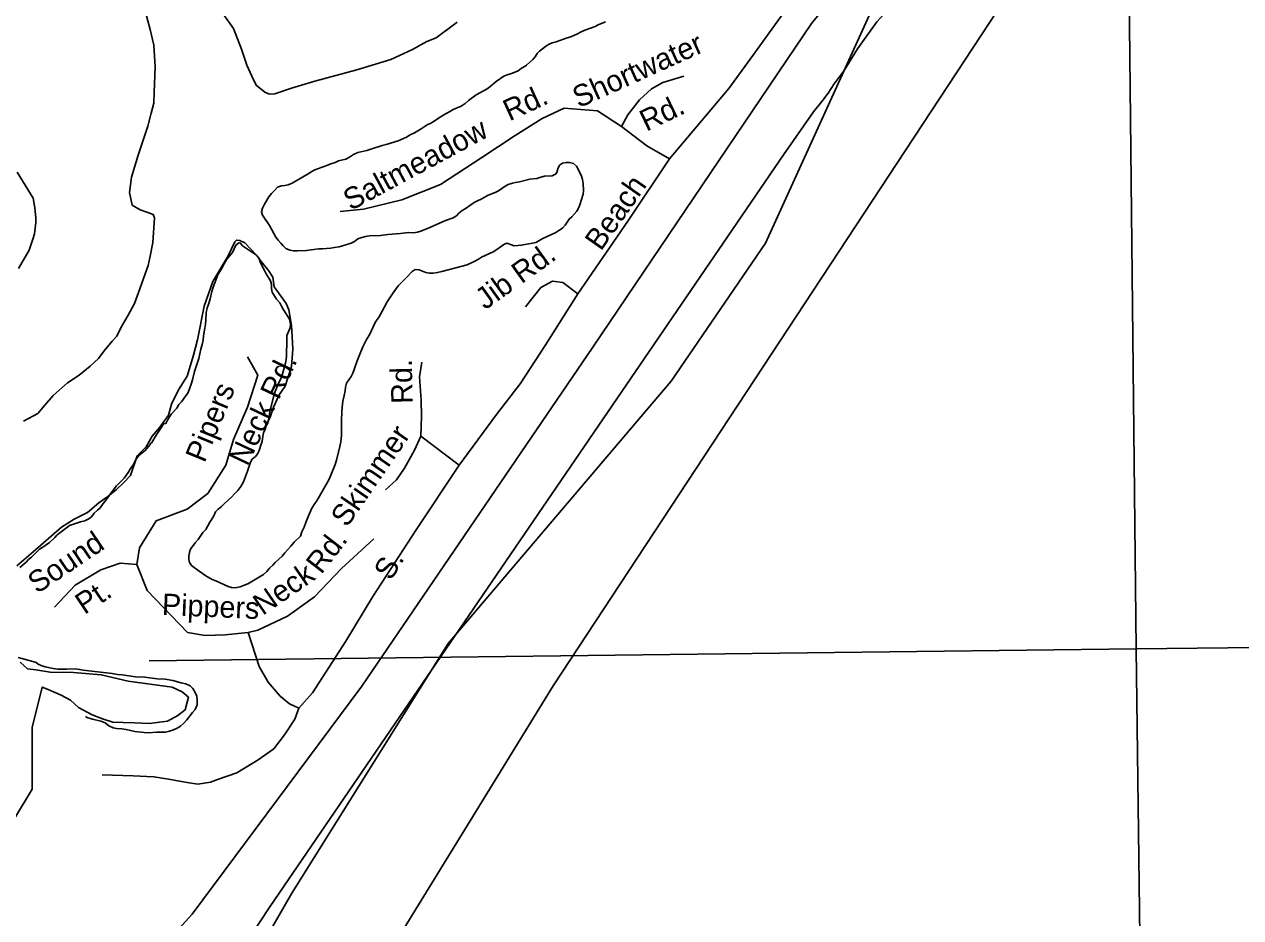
# Model space of a CAD drawing. Extents: x 2290055 to 2389491, y 66597 to 237875.
# Drawn here: x 2372841 to 2378222, y 183169 to 187119 of the extents above; entities that cross this region are included whole.
import ezdxf

# ---------------------------------------------------------------- set-up
doc = ezdxf.new("R2010")
doc.units = 0
for name, color, linetype in [('Exist Boundary Political CountyLine', 7, 'Continuous'), ('Exist Hydrographic Creek Single Shore', 7, 'Continuous'), ('Exist Hydrographic Island Shore', 7, 'Continuous'), ('Exist Hydrographic Ocean Shore', 7, 'Continuous'), ('Exist Road Non-System Type 51', 7, 'Continuous'), ('Exist Road Non-System Type 51 Label', 7, 'Continuous'), ('Map Preparation Inset Cut Line', 7, 'Continuous'), ('Map Preparation Longitude Latitude Lines', 7, 'Continuous')]:
    doc.layers.add(name, color=color, linetype=linetype)

msp = doc.modelspace()

# ---------------------------------------------------------------- linework, layer by layer
at = {"layer": 'Exist Boundary Political CountyLine'}
msp.add_lwpolyline([(2372456.4, 180554.9), (2373730.2, 182767.9), (2374025, 183277.6), (2374716.7, 184381.2), (2375702.5, 185541), (2376120.2, 186150.7), (2376624.7, 187259.8), (2377537.6, 188559.6), (2378450.5, 189846.1)], dxfattribs=at)
at = {"layer": 'Exist Hydrographic Creek Single Shore'}
for points in [[(2373376.6, 187172.4), (2373397.1, 187095.3), (2373413.5, 187026.7), (2373419.4, 186930.4), (2373415.7, 186818.9), (2373413.5, 186770.3), (2373402, 186726.2), (2373390.7, 186679.8), (2373387, 186668.2), (2373344.2, 186540.8), (2373314.8, 186442.5), (2373306.2, 186375), (2373317.9, 186319.7), (2373353.2, 186298.4), (2373387.2, 186286.8), (2373411.4, 186278.2), (2373417, 186263.2), (2373409, 186153.9), (2373397.5, 186093.8), (2373388.5, 186053.2), (2373345.4, 185932.8), (2373328.6, 185884.4)], [(2373714.5, 187172.5), (2373765.8, 187100.9), (2373801.2, 187008.5), (2373825.4, 186938.7), (2373847, 186889.2), (2373866.8, 186849.8), (2373905.4, 186819.1), (2373925.1, 186810.6), (2373949.7, 186811.9), (2374023.1, 186836.5), (2374126.2, 186867.6), (2374311.2, 186917.6), (2374462.9, 186964), (2374558.3, 187008.1), (2374621.4, 187042.2), (2374662.5, 187059.4), (2374755.5, 187128.9)], [(2372814.5, 186038.6), (2372862.1, 186120.2), (2372878.5, 186168.6), (2372885.3, 186191.8), (2372892, 186243.3), (2372892.4, 186262.5), (2372887.3, 186307.4), (2372880.3, 186350.3), (2372809, 186465)], [(2373328.6, 185884.4), (2373300.9, 185833.1), (2373275.5, 185789.6), (2373248.4, 185738.5), (2373228.7, 185717.3), (2373194.7, 185675.7), (2373169.1, 185641.3), (2373131.5, 185607.3), (2373084, 185568.4), (2373032.1, 185533.5), (2372967.9, 185477.6), (2372931.4, 185435.4), (2372900, 185398.3), (2372836.5, 185363.6)]]:
    msp.add_lwpolyline(points, dxfattribs=at)
at = {"layer": 'Exist Hydrographic Island Shore'}
for points in [[(2373175.1, 182735.1), (2373583.9, 183184.8), (2374333.4, 184193.2), (2375355.4, 185692.2), (2376322.9, 187123), (2377154.2, 188138.2), (2378053.6, 189460)], [(2374297.2, 186543.5), (2374316, 186552.1), (2374356, 186561.5), (2374373.2, 186566.5), (2374424.7, 186583.5), (2374442, 186588.1), (2374494.7, 186604.2), (2374531.5, 186619.5), (2374548.2, 186630.1), (2374567.5, 186639.6), (2374597.2, 186657.4), (2374623, 186674.3), (2374640, 186682.4), (2374654.7, 186690.7), (2374669, 186701.5), (2374697.2, 186718.8), (2374726, 186734.7), (2374738.7, 186742.8), (2374773.5, 186756.7), (2374791.5, 186768.7), (2374806, 186781.3), (2374840.2, 186806.5), (2374859, 186818.1), (2374888.2, 186833.7), (2374900.5, 186842.9), (2374928, 186865.9), (2374962.2, 186889.2), (2374976.7, 186896.1), (2375000, 186903.3), (2375025.2, 186913.3), (2375040, 186924.8), (2375056, 186934.2), (2375063.2, 186938.4), (2375090.2, 186963.3), (2375101.5, 186975.6), (2375109.7, 186989.1), (2375120.5, 187000.1), (2375146.7, 187020.9), (2375160.5, 187029.7), (2375176.5, 187036.8), (2375193.5, 187041.6), (2375242, 187058.9), (2375259.2, 187063.4), (2375288.7, 187077.1), (2375304.2, 187086), (2375320.2, 187092.8), (2375366, 187108.5), (2375380, 187116.3), (2375412, 187130.4)], [(2374704.7, 186251.8), (2374634.2, 186219.8), (2374595.7, 186203.8), (2374581, 186199.9), (2374562, 186197.1), (2374540.7, 186197.9), (2374505, 186193.7), (2374449.2, 186189.9), (2374416.5, 186185.9), (2374367.7, 186183), (2374349.5, 186180.9), (2374333.7, 186176.8), (2374317, 186170.5), (2374301.5, 186159.1), (2374286.7, 186151.4), (2374248.7, 186139.4), (2374233.5, 186135.7), (2374212, 186131.7), (2374196.2, 186129.8), (2374159, 186126.7), (2374143.5, 186126.5), (2374109.5, 186121.2), (2374088.7, 186119.4), (2374049.2, 186117.4), (2374032, 186117.6), (2374015, 186120.6), (2373998, 186127.8), (2373986.5, 186139.2), (2373975, 186151.1), (2373963.7, 186164.3), (2373953.5, 186178.4), (2373925.2, 186229.2), (2373895, 186275.5), (2373890, 186290.2), (2373895.2, 186305.5), (2373903.5, 186323), (2373922, 186356), (2373934, 186371.2), (2373948.7, 186385.1), (2373961, 186398.3), (2373978, 186404.3), (2373993, 186405.9), (2374008.2, 186408.8), (2374025.7, 186415.9), (2374097.2, 186458.3), (2374112.7, 186468.7), (2374126.5, 186475.3), (2374158.2, 186487.4), (2374178.5, 186494.3), (2374197.5, 186502), (2374216.5, 186508.3), (2374231.5, 186514.7), (2374262.5, 186523.2), (2374279.7, 186532), (2374297.2, 186543.5)], [(2374241, 185273.6), (2374243.5, 185301.6), (2374244.5, 185367.1), (2374245.2, 185405.7), (2374248.5, 185442.3), (2374251.2, 185458.3), (2374256.2, 185478), (2374260, 185498.1), (2374262, 185514.8), (2374266.5, 185531.6), (2374286.2, 185561.8), (2374293.7, 185576.4), (2374300.7, 185593.1), (2374313.5, 185631.3), (2374319.2, 185646.3), (2374338.5, 185692.5), (2374353, 185722.3), (2374370, 185749.5), (2374393.5, 185800), (2374412, 185829.2), (2374446.2, 185892.4), (2374472, 185931.9), (2374494.5, 185961.9), (2374504.5, 185973.3), (2374531.5, 185999.4), (2374556.7, 186025.8), (2374570.7, 186034.7), (2374588, 186033.2), (2374617.2, 186022.2), (2374632, 186019), (2374649.7, 186019.1), (2374669.5, 186021.5), (2374688.2, 186025.3), (2374800.7, 186055), (2374831.7, 186070.7), (2374849.5, 186080.4), (2374863.7, 186089.4), (2374914.7, 186112.5), (2374932, 186122.9), (2374962.2, 186145.5), (2374976, 186151.9), (2375000, 186142.6), (2375006.7, 186139.8), (2375023.7, 186140.4), (2375039, 186142.2), (2375073, 186149), (2375089, 186151.4), (2375103.7, 186154.9), (2375117.7, 186161.4), (2375131.2, 186170.4), (2375192.5, 186198.8), (2375206, 186206.7), (2375222, 186218.2), (2375234.2, 186231.3), (2375251, 186257.5), (2375262.7, 186268.3), (2375285, 186292.5), (2375292.5, 186305.6), (2375299.2, 186320.5), (2375314, 186368.3), (2375314.5, 186383.5), (2375313.2, 186414.9), (2375310.7, 186432.4), (2375306.5, 186446.9), (2375299.2, 186463.5), (2375283.5, 186491.5), (2375270.2, 186503), (2375253.5, 186507.2), (2375238, 186507.2), (2375221.5, 186504.8), (2375208, 186496.1), (2375200.5, 186480.2), (2375197.2, 186464.2), (2375191.2, 186456.2), (2375175.5, 186449.3), (2375142, 186447), (2375126.2, 186443.2), (2375108.7, 186437.8), (2375078, 186434.7), (2375031.5, 186421.7), (2375014, 186419.2), (2375000, 186416.1), (2374982, 186410.3), (2374967.7, 186402.6), (2374954, 186392.5), (2374938.7, 186382.7), (2374923.5, 186374.8), (2374892.5, 186363.2), (2374861.5, 186346.2), (2374845.5, 186338.9), (2374830.5, 186330.4), (2374816.7, 186321.3), (2374791.7, 186303), (2374777.5, 186295.3), (2374763.7, 186283.8), (2374752.7, 186272.6), (2374738.5, 186263.5), (2374704.7, 186251.8)], [(2373905.2, 185338.5), (2373929, 185381.9), (2373943.9, 185426.1), (2373967.9, 185480.4), (2373995.2, 185519), (2374008.5, 185560.6), (2374022.7, 185606.4), (2374028, 185682.2), (2374027.4, 185712.6), (2374022.1, 185787.3), (2374010.6, 185855.8), (2373998.7, 185883.8), (2373976.6, 185914.9), (2373946.8, 185958.1), (2373939.8, 186001.3), (2373921.2, 186030.5), (2373890, 186069.2), (2373868.3, 186098.3), (2373841.4, 186125.5), (2373816.8, 186152.1), (2373793.8, 186162.6), (2373779.1, 186165), (2373771.5, 186156.5), (2373742, 186095.4), (2373674.9, 185982), (2373636.6, 185872.6), (2373607, 185723.9), (2373588.6, 185656.3), (2373560.5, 185563.7), (2373523.6, 185503.5), (2373491.8, 185439.1), (2373478.7, 185390.5), (2373440.8, 185337.2), (2373406.1, 185297.5), (2373379.2, 185250.3), (2373339.7, 185210.5), (2373311, 185124), (2373281.2, 185093.4), (2373247.2, 185060.1), (2373210.5, 185031.6), (2373170.5, 185003.1), (2373119.8, 184960.6), (2373061.8, 184931.1), (2373005.4, 184895.6), (2372880.3, 184786.1), (2372807.5, 184725.2)], [(2373229, 185054), (2373248.7, 185078.3), (2373282, 185112.9), (2373300, 185137.9), (2373311.2, 185155.7), (2373320.2, 185168.2), (2373337.5, 185199), (2373349.2, 185214.7), (2373362.5, 185224.2), (2373374.7, 185235), (2373398.2, 185261.4), (2373399.5, 185265.8), (2373405, 185269.3), (2373423.5, 185302.8), (2373445, 185333.2), (2373453.5, 185345.9), (2373457, 185352.6), (2373467.5, 185354.2), (2373474, 185369.2), (2373483, 185383.4), (2373492.5, 185396.3), (2373515.2, 185422.5), (2373524.5, 185437.5), (2373535.5, 185449.5), (2373553.5, 185475.5), (2373564, 185488.6), (2373570.5, 185503.5), (2373580.7, 185532.6), (2373586.5, 185552.4), (2373594.2, 185584), (2373613.5, 185640.7), (2373622, 185682.3), (2373628, 185702.7), (2373632.5, 185722), (2373634.2, 185741), (2373639, 185776.2), (2373642.2, 185793.5), (2373644, 185812.3), (2373644.7, 185845.2), (2373649.5, 185864.9), (2373657.5, 185884.7), (2373663.5, 185905.7), (2373670.2, 185937.1), (2373676.5, 185956.7), (2373684, 185975.3), (2373697, 186011.5), (2373717, 186045), (2373725.7, 186063), (2373736.2, 186080.7), (2373761.2, 186110.2), (2373769.7, 186125.9), (2373776.5, 186141.9), (2373790, 186153.3), (2373797.5, 186151.9), (2373806.7, 186138.8), (2373863.5, 186101.5)], [(2373863.5, 186101.5), (2373877.7, 186086.3), (2373885.7, 186064.3), (2373904, 186030.7), (2373910.2, 186015.4), (2373929.5, 185984.8), (2373934.5, 185969.1), (2373935, 185951.3), (2373937.2, 185935), (2373957, 185903.4), (2373970.7, 185887.8), (2373979.2, 185873), (2373985.5, 185859.1), (2374014.2, 185815.3), (2374018.5, 185793.6), (2374016.5, 185777.6), (2374002.5, 185743.1), (2374001.5, 185722.6), (2374000.5, 185653.6), (2373999, 185637), (2373996.2, 185620.6), (2373983.5, 185573.6), (2373978.5, 185559), (2373963.7, 185528.3), (2373950.5, 185494.9), (2373944.5, 185477.2), (2373926.5, 185405.3), (2373922, 185373.1), (2373916.2, 185352.9), (2373910.2, 185345.1), (2373906, 185329.2), (2373899.5, 185312.4), (2373895.7, 185296.2), (2373892.5, 185276.3), (2373887.7, 185257.5), (2373881.7, 185239.1), (2373873.5, 185220.9), (2373863.2, 185208.6), (2373849.2, 185196.6), (2373841.5, 185182.5), (2373828.2, 185143.7), (2373810, 185096.3), (2373799, 185075.6), (2373786, 185058.3), (2373771, 185043.3), (2373758, 185028.6), (2373725.7, 185000), (2373713, 184986.7), (2373697.7, 184975.8), (2373687, 184963.3), (2373679.2, 184946.4), (2373671, 184930.9), (2373661.7, 184917.1), (2373643.7, 184885.8), (2373630.5, 184871.7), (2373610.2, 184840.9), (2373596.5, 184825.8), (2373576.7, 184799), (2373571.5, 184783.5), (2373569.2, 184768.7), (2373569, 184753), (2373572.2, 184739.2), (2373581, 184726.9), (2373614.7, 184700.6), (2373643.7, 184680), (2373672.2, 184663.8), (2373687.5, 184658.7), (2373742.5, 184633.1), (2373757, 184629.2), (2373774.2, 184628), (2373795.2, 184631.3), (2373810.7, 184638.3), (2373830, 184645.5), (2373847, 184655), (2373899.2, 184686.8), (2373913.2, 184699.6), (2373925.2, 184713.7), (2373940, 184727.5), (2373950.5, 184739.9), (2373981, 184767.2), (2373993.5, 184782.6), (2374019.5, 184811), (2374034.7, 184829.5), (2374062.7, 184855.8), (2374069.2, 184874.7), (2374078.2, 184895.9), (2374085.7, 184916.5), (2374098.7, 184945.5), (2374112.7, 184979.9), (2374126.2, 185000), (2374134.7, 185011.9), (2374188.5, 185104.3), (2374197.5, 185125.3), (2374215.7, 185172.6), (2374221.7, 185192.1), (2374237, 185252), (2374241, 185273.6)], [(2372821, 184717.6), (2372849.5, 184741.6), (2372859.7, 184753.4), (2372872.5, 184763.6), (2372895.5, 184787.1), (2372908.5, 184797.9), (2372923.2, 184807.3), (2372937, 184818.1), (2372952, 184828.1), (2372975.5, 184849.8), (2372986, 184861.7), (2372998.5, 184870.1), (2373027, 184893), (2373041.2, 184903.1), (2373090, 184919.4), (2373108.7, 184924.3), (2373126, 184932.2), (2373138.7, 184941.4), (2373150, 184957.1), (2373165.2, 184970.1), (2373176.5, 184981), (2373190.2, 185000), (2373198.2, 185010.1), (2373229, 185054)], [(2373111.5, 184058.1), (2373121.5, 184052.1), (2373141.7, 184046.1), (2373179.2, 184038), (2373199, 184031.3), (2373214, 184017.9), (2373234, 184007.9), (2373249.2, 184005.3), (2373272.5, 184003.7), (2373291.5, 184000.9), (2373311, 183997), (2373329, 183992.3), (2373371.2, 183987.4), (2373390, 183986.7), (2373426.5, 183989.3), (2373465, 183989.3), (2373483.7, 183993.4), (2373501, 183999.5), (2373516.7, 184007.2), (2373531, 184015.5), (2373547.7, 184030.5), (2373560.2, 184043.6), (2373584.5, 184076.5), (2373596.2, 184090.2), (2373605, 184110.7), (2373605.2, 184132.1), (2373604, 184148.1), (2373596.2, 184164.7), (2373586.5, 184181.8), (2373574.5, 184194), (2373555.7, 184202.8), (2373535.2, 184207.6), (2373498, 184217.7), (2373463.7, 184223), (2373428.5, 184225.6), (2373374.5, 184232), (2373333, 184234.2), (2373274, 184242.3), (2373253.5, 184244.3), (2373229, 184248), (2373101.2, 184263.6), (2373085, 184266.9), (2373067.7, 184269), (2373028.5, 184268.6), (2373010.7, 184267.4), (2372988.5, 184268.2), (2372968.5, 184271), (2372933.5, 184277.6), (2372916, 184283.4), (2372902, 184289.5), (2372893, 184296.8), (2372878.5, 184302), (2372814, 184319.1)], [(2372822.5, 184299.4), (2372855.5, 184268.8), (2372891.8, 184264.9), (2372954.8, 184254.6), (2373058.7, 184252.8), (2373181.2, 184243.5), (2373300.9, 184214.3), (2373494.5, 184187.8), (2373539.2, 184168), (2373567.1, 184143.4), (2373552.9, 184088.6), (2373520.5, 184062.4), (2373474.6, 184038.3), (2373393, 184027), (2373328, 184029.9), (2373277.5, 184031.6), (2373232.8, 184033.2), (2373187.1, 184047.8), (2373141.2, 184066.4), (2373080.5, 184099.1), (2373044.6, 184130.6), (2373003.6, 184153.1), (2372946.8, 184177.8), (2372919.9, 184188.6), (2372875.3, 184009.3), (2372875.3, 183736.7), (2372125.8, 182496.7)]]:
    msp.add_lwpolyline(points, dxfattribs=at)
at = {"layer": 'Exist Hydrographic Ocean Shore'}
msp.add_lwpolyline([(2378109.6, 189083.4), (2378025.7, 188958.2), (2377486.8, 188205.2), (2377439.5, 188138.9), (2377231.5, 187916.8), (2377099.9, 187719.4), (2376894.4, 187442), (2376857.7, 187389.5), (2376758.1, 187287.9), (2376709.5, 187237), (2376612.1, 187129.4), (2376526.8, 187010.7), (2376467.3, 186914), (2376424.3, 186856.2), (2376397.2, 186814.5), (2376368.5, 186777.6), (2376333, 186731.4), (2376199.7, 186541.6), (2373927.3, 183216.7), (2371760.3, 179936.5)], dxfattribs=at)
at = {"layer": 'Exist Road Non-System Type 51'}
for points in [[(2376208.7, 187180.7), (2376075.9, 186997.4), (2375958.4, 186834.6), (2375694.7, 186524.5), (2375510.5, 186248), (2375289.3, 185927.3), (2375145.6, 185698.7), (2375035.1, 185529.1), (2374930, 185394.5), (2374764.2, 185169.6), (2374573.7, 184884), (2374382.6, 184588.7)], [(2375482.8, 186666.5), (2375510.5, 186718.1), (2375562, 186784.5), (2375615.5, 186834.2), (2375665.2, 186861.9), (2375759, 186889.9)], [(2375694.7, 186524.5), (2375595.2, 186581.7), (2375482.8, 186666.5), (2375377.3, 186736), (2375229.1, 186747.4), (2375132.3, 186701.8), (2375012.6, 186627.7), (2374864.5, 186530.7), (2374682.2, 186411), (2374511.3, 186342.6), (2374341.3, 186302.3), (2374238.3, 186291.5)], [(2375058.2, 185869.4), (2375126.6, 185954.9), (2375177.9, 185983.4), (2375223.4, 185977.7), (2375289.3, 185927.3)], [(2373828.8, 185648.2), (2373874.4, 185568.4), (2373828.8, 185425.9), (2373766.1, 185283.4), (2373731.9, 185169.3), (2373652.2, 185043.9), (2373561, 184975.5), (2373424.3, 184924.2), (2373350.2, 184804.5), (2373338.8, 184730.4), (2373384.4, 184616.3), (2373563, 184429.4), (2373640.8, 184416.8), (2373729.7, 184419.8), (2373831.6, 184430.4), (2373874.4, 184439.6), (2374005.4, 184502.3), (2374125, 184587.8), (2374244.7, 184713.3), (2374387.1, 184844.4)], [(2374600.2, 185624.9), (2374589.2, 185560.4), (2374596.5, 185457.2), (2374598.4, 185385.3), (2374594.7, 185298.7)], [(2374594.7, 185298.7), (2374567, 185236), (2374522.8, 185156.7), (2374487.8, 185105.1), (2374438.1, 185060.9)], [(2374594.7, 185298.7), (2374764.2, 185169.6)], [(2373338.8, 184730.4), (2373264.8, 184736.1), (2373179.3, 184707.6), (2373065.4, 184639.1), (2372974.2, 184542.2)], [(2373831.6, 184430.4), (2373879.4, 184279.6), (2373919.7, 184210.6), (2373972.8, 184147.9), (2374014.2, 184114.4), (2374055.6, 184095.3), (2374115.1, 184163.8), (2374263.7, 184391.1), (2374382.6, 184588.7)], [(2374055.6, 184095.3), (2374037.6, 184047), (2373991.9, 183976.9), (2373944.2, 183916.3), (2373875.1, 183867.5), (2373781.7, 183810.1), (2373700, 183781.4), (2373663.9, 183768.7), (2373608.7, 183759.7), (2373560.9, 183767.1), (2373479.1, 183780.9), (2373414.4, 183792.6), (2373322, 183796.8), (2373185, 183800)]]:
    msp.add_lwpolyline(points, dxfattribs=at)
at = {"layer": 'Map Preparation Inset Cut Line'}
msp.add_lwpolyline([(2374088.6, 192135.8), (2313126.6, 192135.8), (2313126.6, 149726.2), (2353934.7, 149726.2), (2375181.1, 184193.5), (2380407.7, 192135.8)], close=True, dxfattribs=at)
at = {"layer": 'Map Preparation Longitude Latitude Lines'}
for points in [[(2377844, 177773.3), (2377759.5, 184357.7), (2377710.1, 189043.8)], [(2373393.6, 184304.6), (2377759.5, 184357.7), (2383845, 184424)]]:
    msp.add_lwpolyline(points, dxfattribs=at)

# ---------------------------------------------------------------- texts
at = {"layer": 'Exist Road Non-System Type 51 Label'}
for s, rotation, p in [('Shortwater', 24.2556, (2375293.5, 186747.2)), ('Rd.', 24.6081, (2374986.9, 186689.3)), ('Rd.', 25.5708, (2375592.7, 186643.4)), ('Saltmeadow', 28.3331, (2374284.9, 186293)), ('Beach', 55.0796, (2375391.8, 186112.9)), ('Jib Rd.', 35.5715, (2374879.5, 185854)), ('Neck Rd.', 64.7019, (2373827.4, 185161.5)), ('Rd.', 91.2284, (2374559.5, 185441.9)), ('Pipers ', 67.6116, (2373638, 185176.3)), ('Skimmer', 55.5168, (2374268.4, 184890.9)), ('Sound', 33.937, (2372897.6, 184598.9)), ('Rd.', 52.2036, (2374154.5, 184683.6)), ('S.', 58.7941, (2374462.9, 184655.4)), ('Neck', 34.5543, (2373895.3, 184502.9)), ('Pt.', 33.937, (2373107.1, 184506.8)), ('Pippers', 357.5502, (2373448.2, 184507.8))]:
    msp.add_text(s, height=95, rotation=rotation, dxfattribs=at).set_placement(p)

doc.saveas('drawing.dxf')
